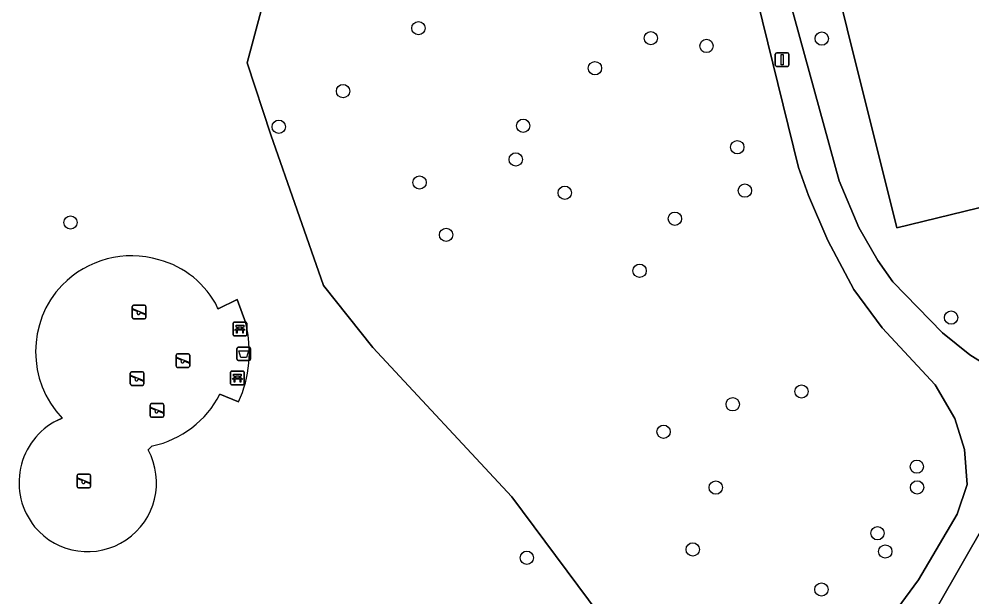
# Model space of a CAD drawing. Extents: x 158031 to 159244, y 380104 to 381214.
# Drawn here: x 158577.2 to 158647.1, y 380387.8 to 380430.2 of the extents above; entities that cross this region are included whole.
import ezdxf

# ---------------------------------------------------------------- set-up
doc = ezdxf.new("R2010")
doc.units = 0
for name, color, linetype in [('IMGEO_Afvalbak', 7, 'Continuous'), ('IMGEO_Bank', 7, 'Continuous'), ('IMGEO_Boom', 7, 'Continuous'), ('IMGEO_Erf', 7, 'Continuous'), ('IMGEO_Gemengd_bos', 7, 'Continuous'), ('IMGEO_Groenvoorziening', 7, 'Continuous'), ('IMGEO_Lichtmast', 7, 'Continuous'), ('IMGEO_Speelvoorziening', 7, 'Continuous'), ('IMGEO_Terreindeel_zand', 7, 'Continuous'), ('IMGEO_Voetpad_halfverhard', 7, 'Continuous')]:
    doc.layers.add(name, color=color, linetype=linetype)

msp = doc.modelspace()

# ---------------------------------------------------------------- linework, layer by layer
at = {"layer": 'IMGEO_Afvalbak'}
for p, q in [((158593.17, 380405.272), (158593.17, 380406.072)), ((158593.17, 380406.072), (158593.17, 380405.272)), ((158593.27, 380406.172), (158594.06, 380406.172)), ((158594.06, 380406.172), (158593.27, 380406.172)), ((158594.16, 380406.072), (158594.16, 380405.272)), ((158594.16, 380405.272), (158594.16, 380406.072)), ((158594.06, 380405.172), (158593.27, 380405.172)), ((158593.27, 380405.172), (158594.06, 380405.172))]:
    msp.add_line(p, q, dxfattribs=at)
msp.add_lwpolyline([(158593.313, 380405.886), (158594.017, 380405.886), (158593.868, 380405.416), (158593.462, 380405.416), (158593.313, 380405.886)], dxfattribs=at)
for centre, start, end in [((158593.27, 380406.072), 90, 180), ((158593.27, 380406.072), 90, 180), ((158594.06, 380406.072), 0, 90), ((158594.06, 380406.072), 360, 90), ((158593.27, 380405.272), 180, 270), ((158593.27, 380405.272), 180, 270), ((158594.06, 380405.272), 270, 0), ((158594.06, 380405.272), 270, 0)]:
    msp.add_arc(centre, 0.1, start, end, dxfattribs=at)
at = {"layer": 'IMGEO_Bank'}
for p, q in [((158592.888, 380407.075), (158592.888, 380407.916)), ((158592.888, 380407.916), (158592.888, 380407.075)), ((158592.963, 380408), (158593.804, 380408)), ((158593.804, 380408), (158592.963, 380408)), ((158593.888, 380407.925), (158593.888, 380407.084)), ((158593.888, 380407.084), (158593.888, 380407.925)), ((158593.585, 380407.398), (158593.192, 380407.398)), ((158593.197, 380407.506), (158593.197, 380407.612)), ((158593.241, 380407.612), (158593.241, 380407.506)), ((158593.529, 380407.618), (158593.247, 380407.618)), ((158593.247, 380407.5), (158593.529, 380407.5)), ((158593.535, 380407.506), (158593.535, 380407.612)), ((158593.579, 380407.612), (158593.579, 380407.506)), ((158593.813, 380407), (158592.972, 380407)), ((158592.972, 380407), (158593.813, 380407)), ((158592.706, 380403.481), (158592.706, 380404.322)), ((158592.706, 380404.322), (158592.706, 380403.481)), ((158592.781, 380404.406), (158593.622, 380404.406)), ((158593.622, 380404.406), (158592.781, 380404.406)), ((158593.706, 380404.331), (158593.706, 380403.49)), ((158593.706, 380403.49), (158593.706, 380404.331)), ((158593.403, 380403.804), (158593.01, 380403.804)), ((158593.015, 380403.912), (158593.015, 380404.018)), ((158593.059, 380404.018), (158593.059, 380403.912)), ((158593.347, 380404.024), (158593.065, 380404.024)), ((158593.065, 380403.906), (158593.347, 380403.906)), ((158593.353, 380403.912), (158593.353, 380404.018)), ((158593.397, 380404.018), (158593.397, 380403.912)), ((158593.631, 380403.406), (158592.79, 380403.406)), ((158592.79, 380403.406), (158593.631, 380403.406))]:
    msp.add_line(p, q, dxfattribs=at)
for points in [[(158593.191, 380407.618), (158593.105, 380407.618), (158593.105, 380407.779), (158593.668, 380407.779), (158593.668, 380407.618), (158593.585, 380407.618)], [(158593.135, 380407.398), (158592.993, 380407.398), (158593.105, 380407.5), (158593.191, 380407.5)], [(158593.185, 380407.391), (158593.185, 380407.184), (158593.142, 380407.184), (158593.142, 380407.391)], [(158593.585, 380407.5), (158593.668, 380407.5), (158593.78, 380407.398), (158593.641, 380407.398)], [(158593.635, 380407.391), (158593.635, 380407.184), (158593.591, 380407.184), (158593.591, 380407.391)], [(158592.953, 380403.804), (158592.811, 380403.804), (158592.923, 380403.906), (158593.009, 380403.906)], [(158593.009, 380404.024), (158592.923, 380404.024), (158592.923, 380404.185), (158593.486, 380404.185), (158593.486, 380404.024), (158593.403, 380404.024)], [(158593.003, 380403.797), (158593.003, 380403.59), (158592.96, 380403.59), (158592.96, 380403.797)], [(158593.403, 380403.906), (158593.486, 380403.906), (158593.598, 380403.804), (158593.459, 380403.804)], [(158593.453, 380403.797), (158593.453, 380403.59), (158593.409, 380403.59), (158593.409, 380403.797)]]:
    msp.add_lwpolyline(points, dxfattribs=at)
for centre, radius, start, end in [((158592.966, 380407.922), 0.0779, 92.4484, 184.28452), ((158592.966, 380407.922), 0.0779, 92.4484, 184.28452), ((158593.81, 380407.922), 0.0779, 2.4484, 94.28452), ((158593.81, 380407.922), 0.0779, 2.4484, 94.28452), ((158592.966, 380407.078), 0.0779, 182.4484, 274.28452), ((158592.966, 380407.078), 0.0779, 182.4484, 274.28452), ((158593.135, 380407.391), 0.00671, 2.89567, 87.10433), ((158593.192, 380407.391), 0.00671, 92.89567, 177.10433), ((158593.19, 380407.611), 0.00671, 2.89567, 87.10433), ((158593.19, 380407.507), 0.00671, 272.89567, 357.10433), ((158593.247, 380407.611), 0.00671, 92.89567, 177.10433), ((158593.247, 380407.507), 0.00671, 182.89567, 267.10433), ((158593.529, 380407.611), 0.00671, 2.89567, 87.10433), ((158593.529, 380407.507), 0.00671, 272.89567, 357.10433), ((158593.586, 380407.611), 0.00671, 92.89567, 177.10433), ((158593.586, 380407.507), 0.00671, 182.89567, 267.10433), ((158593.584, 380407.391), 0.00671, 2.89567, 87.10433), ((158593.641, 380407.391), 0.00671, 92.89567, 177.10433), ((158593.81, 380407.078), 0.0779, 272.4484, 4.28452), ((158593.81, 380407.078), 0.0779, 272.4484, 4.28452), ((158592.784, 380404.328), 0.0779, 92.4484, 184.28452), ((158592.784, 380404.328), 0.0779, 92.4484, 184.28452), ((158593.628, 380404.328), 0.0779, 2.4484, 94.28452), ((158593.628, 380404.328), 0.0779, 2.4484, 94.28452), ((158592.953, 380403.797), 0.00671, 2.89567, 87.10433), ((158593.01, 380403.797), 0.00671, 92.89567, 177.10433), ((158593.008, 380404.017), 0.00671, 2.89567, 87.10433), ((158593.008, 380403.913), 0.00671, 272.89567, 357.10433), ((158593.065, 380404.017), 0.00671, 92.89567, 177.10433), ((158593.065, 380403.913), 0.00671, 182.89567, 267.10433), ((158593.347, 380404.017), 0.00671, 2.89567, 87.10433), ((158593.347, 380403.913), 0.00671, 272.89567, 357.10433), ((158593.404, 380404.017), 0.00671, 92.89567, 177.10433), ((158593.404, 380403.913), 0.00671, 182.89567, 267.10433), ((158593.402, 380403.797), 0.00671, 2.89567, 87.10433), ((158593.459, 380403.797), 0.00671, 92.89567, 177.10433), ((158592.784, 380403.484), 0.0779, 182.4484, 274.28452), ((158592.784, 380403.484), 0.0779, 182.4484, 274.28452), ((158593.628, 380403.484), 0.0779, 272.4484, 4.28452), ((158593.628, 380403.484), 0.0779, 272.4484, 4.28452)]:
    msp.add_arc(centre, radius, start, end, dxfattribs=at)
at = {"layer": 'IMGEO_Boom'}
for centre in [(158606.485, 380429.564), (158623.531, 380428.831), (158627.614, 380428.26), (158636.072, 380428.799), (158619.433, 380426.625), (158600.952, 380424.945), (158596.24, 380422.329), (158614.166, 380422.405), (158629.872, 380420.832), (158613.62, 380419.934), (158606.566, 380418.242), (158617.217, 380417.489), (158630.431, 380417.646), (158580.961, 380415.308), (158625.293, 380415.589), (158608.513, 380414.404), (158622.708, 380411.769), (158645.555, 380408.33), (158634.581, 380402.91), (158629.536, 380401.969), (158624.468, 380399.958), (158643.043, 380397.395), (158628.295, 380395.863), (158643.062, 380395.874), (158640.158, 380392.512), (158626.603, 380391.325), (158640.729, 380391.17), (158614.433, 380390.709), (158636.046, 380388.384)]:
    msp.add_circle(centre, 0.489, dxfattribs=at)
at = {"layer": 'IMGEO_Erf'}
msp.add_lwpolyline([(158630.649, 380458.734), (158641.564, 380414.924), (158671.368, 380422.189), (158670.699, 380425.203), (158667.973, 380424.566), (158666.983, 380428.807), (158669.709, 380429.443), (158669.428, 380430.652), (158666.701, 380430.014), (158665.714, 380434.238)], dxfattribs=at)
at = {"layer": 'IMGEO_Gemengd_bos'}
msp.add_lwpolyline([(158597.47, 380440.298), (158593.917, 380427.014), (158595.645, 380421.733), (158599.528, 380410.69), (158603.126, 380406.136), (158613.333, 380395.192), (158628.652, 380374.606), (158631.521, 380376.866), (158636.545, 380381.24), (158638.745, 380383.523), (158640.997, 380386.135), (158643.161, 380389.091), (158646.013, 380393.913), (158646.74, 380396.083), (158646.529, 380398.649), (158645.821, 380400.936), (158644.39, 380403.401), (158640.511, 380407.572), (158638.42, 380410.382), (158636.509, 380413.978), (158635.092, 380417.295), (158634.371, 380419.353), (158629.481, 380439.249)], dxfattribs=at)
at = {"layer": 'IMGEO_Groenvoorziening'}
for points in [[(158631.5, 380439.678), (158637.354, 380418.371), (158638.783, 380414.94), (158640.176, 380412.513), (158641.278, 380410.962), (158644.917, 380407.21), (158646.933, 380405.595), (158648.684, 380404.5), (158651.108, 380403.43), (158653.38, 380402.893), (158655.818, 380402.737), (158660.83, 380402.694), (158664.694, 380403.155), (158670.224, 380404.718), (158675.042, 380405.363), (158675.926, 380405.633), (158676.162, 380406.197), (158675.292, 380410.243), (158674.458, 380414.282), (158672.467, 380422.447), (158671.368, 380422.189), (158641.564, 380414.924), (158630.649, 380458.734)], [(158613.333, 380395.192), (158603.126, 380406.136), (158599.528, 380410.69), (158595.645, 380421.733), (158593.917, 380427.014), (158597.47, 380440.298)], [(158591.755, 380409.059), (158591.802, 380408.966), (158593.179, 380409.647), (158593.81, 380407.929)], [(158593.289, 380402.143), (158591.917, 380402.706)], [(158579.989, 380400.793), (158580.348, 380400.951)], [(158586.963, 380398.915), (158586.655, 380398.626)], [(158649.75, 380396.193), (158644.631, 380387.26), (158642.047, 380383.48), (158639.197, 380380.411), (158624.791, 380368.786), (158622.603, 380366.643), (158621.927, 380364.803), (158621.926, 380363.695), (158626.928, 380363.323), (158628.49, 380363.409), (158630.904, 380363.965), (158632.364, 380364.115), (158634.042, 380364.925), (158641.091, 380373.754), (158643.103, 380376.786), (158646.231, 380379.829), (158648.837, 380381.527)], [(158624.466, 380348.395), (158619.38, 380366.247), (158620.396, 380368.45), (158624.134, 380371.048), (158628.652, 380374.606), (158613.333, 380395.192)]]:
    msp.add_lwpolyline(points, dxfattribs=at)
for centre, radius, start, end in [((158585.448, 380405.73), 7.135, 73.75817, 135.5993), ((158585.725, 380406.076), 6.728, 26.32414, 75.19555), ((158585.496, 380405.835), 7.096, 136.47466, 223.49016), ((158585.335, 380405.776), 8.744, 335.45342, 14.25594), ((158585.453, 380406.021), 7.265, 281.99914, 332.8502), ((158582.319, 380396.22), 5.132, 116.99907, 218.97498), ((158582.218, 380396.215), 5.05, 219.65031, 28.52019)]:
    msp.add_arc(centre, radius, start, end, dxfattribs=at)
at = {"layer": 'IMGEO_Lichtmast'}
for p, q in [((158632.661, 380426.862), (158632.661, 380427.662)), ((158632.661, 380427.662), (158632.661, 380426.862)), ((158632.761, 380427.762), (158633.551, 380427.762)), ((158633.551, 380427.762), (158632.761, 380427.762)), ((158633.651, 380427.662), (158633.651, 380426.862)), ((158633.651, 380426.862), (158633.651, 380427.662)), ((158633.551, 380426.762), (158632.761, 380426.762)), ((158632.761, 380426.762), (158633.551, 380426.762))]:
    msp.add_line(p, q, dxfattribs=at)
msp.add_lwpolyline([(158633.081, 380427.637), (158633.231, 380427.637), (158633.231, 380426.887), (158633.081, 380426.887), (158633.081, 380427.637)], dxfattribs=at)
for centre, start, end in [((158632.761, 380427.662), 90, 180), ((158632.761, 380427.662), 90, 180), ((158633.551, 380427.662), 0, 90), ((158633.551, 380427.662), 360, 90), ((158632.761, 380426.862), 180, 270), ((158632.761, 380426.862), 180, 270), ((158633.551, 380426.862), 270, 0), ((158633.551, 380426.862), 270, 0)]:
    msp.add_arc(centre, 0.1, start, end, dxfattribs=at)
at = {"layer": 'IMGEO_Speelvoorziening'}
for p, q in [((158585.493, 380408.342), (158585.493, 380409.142)), ((158585.493, 380409.142), (158585.493, 380408.342)), ((158585.593, 380409.242), (158586.383, 380409.242)), ((158586.383, 380409.242), (158585.593, 380409.242)), ((158586.483, 380409.142), (158586.483, 380408.342)), ((158586.483, 380408.342), (158586.483, 380409.142)), ((158585.876, 380408.77), (158585.537, 380408.907)), ((158585.562, 380408.967), (158586.438, 380408.614)), ((158586.414, 380408.554), (158586.074, 380408.691)), ((158586.383, 380408.242), (158585.593, 380408.242)), ((158585.593, 380408.242), (158586.383, 380408.242)), ((158588.815, 380405.679), (158589.605, 380405.679)), ((158589.605, 380405.679), (158588.815, 380405.679)), ((158588.715, 380404.779), (158588.715, 380405.579)), ((158588.715, 380405.579), (158588.715, 380404.779)), ((158589.098, 380405.207), (158588.759, 380405.344)), ((158588.784, 380405.404), (158589.66, 380405.051)), ((158589.636, 380404.991), (158589.296, 380405.128)), ((158589.705, 380405.579), (158589.705, 380404.779)), ((158589.705, 380404.779), (158589.705, 380405.579)), ((158585.347, 380403.461), (158585.347, 380404.261)), ((158585.347, 380404.261), (158585.347, 380403.461)), ((158585.447, 380404.361), (158586.237, 380404.361)), ((158586.237, 380404.361), (158585.447, 380404.361)), ((158586.337, 380404.261), (158586.337, 380403.461)), ((158586.337, 380403.461), (158586.337, 380404.261)), ((158589.605, 380404.679), (158588.815, 380404.679)), ((158588.815, 380404.679), (158589.605, 380404.679)), ((158585.73, 380403.889), (158585.391, 380404.026)), ((158585.416, 380404.086), (158586.292, 380403.733)), ((158586.268, 380403.673), (158585.928, 380403.81)), ((158586.237, 380403.361), (158585.447, 380403.361)), ((158585.447, 380403.361), (158586.237, 380403.361)), ((158586.811, 380401.118), (158586.811, 380401.918)), ((158586.811, 380401.918), (158586.811, 380401.118)), ((158587.194, 380401.546), (158586.855, 380401.683)), ((158586.88, 380401.743), (158587.756, 380401.39)), ((158586.911, 380402.018), (158587.701, 380402.018)), ((158587.701, 380402.018), (158586.911, 380402.018)), ((158587.732, 380401.33), (158587.392, 380401.467)), ((158587.801, 380401.918), (158587.801, 380401.118)), ((158587.801, 380401.118), (158587.801, 380401.918)), ((158587.701, 380401.018), (158586.911, 380401.018)), ((158586.911, 380401.018), (158587.701, 380401.018)), ((158581.441, 380395.943), (158581.441, 380396.743)), ((158581.441, 380396.743), (158581.441, 380395.943)), ((158581.51, 380396.568), (158582.386, 380396.215)), ((158581.541, 380396.843), (158582.331, 380396.843)), ((158582.331, 380396.843), (158581.541, 380396.843)), ((158582.431, 380396.743), (158582.431, 380395.943)), ((158582.431, 380395.943), (158582.431, 380396.743)), ((158581.824, 380396.371), (158581.485, 380396.508)), ((158582.331, 380395.843), (158581.541, 380395.843)), ((158581.541, 380395.843), (158582.331, 380395.843)), ((158582.362, 380396.155), (158582.022, 380396.292))]:
    msp.add_line(p, q, dxfattribs=at)
for centre, radius, start, end in [((158585.593, 380409.142), 0.1, 90, 180), ((158585.593, 380409.142), 0.1, 90, 180), ((158586.383, 380409.142), 0.1, 0, 90), ((158586.383, 380409.142), 0.1, 360, 90), ((158585.55, 380408.937), 0.0327, 68.07798, 248.07798), ((158585.955, 380408.68), 0.12, 130.99278, 5.16318), ((158586.426, 380408.584), 0.0327, 248.07798, 68.07798), ((158585.593, 380408.342), 0.1, 180, 270), ((158585.593, 380408.342), 0.1, 180, 270), ((158586.383, 380408.342), 0.1, 270, 0), ((158586.383, 380408.342), 0.1, 270, 0), ((158588.815, 380405.579), 0.1, 90, 180), ((158588.815, 380405.579), 0.1, 90, 180), ((158589.605, 380405.579), 0.1, 0, 90), ((158589.605, 380405.579), 0.1, 360, 90), ((158588.772, 380405.374), 0.0327, 68.07798, 248.07798), ((158589.177, 380405.117), 0.12, 130.99278, 5.16318), ((158589.648, 380405.021), 0.0327, 248.07798, 68.07798), ((158585.447, 380404.261), 0.1, 90, 180), ((158585.447, 380404.261), 0.1, 90, 180), ((158586.237, 380404.261), 0.1, 0, 90), ((158586.237, 380404.261), 0.1, 360, 90), ((158588.815, 380404.779), 0.1, 180, 270), ((158588.815, 380404.779), 0.1, 180, 270), ((158589.605, 380404.779), 0.1, 270, 0), ((158589.605, 380404.779), 0.1, 270, 0), ((158585.404, 380404.056), 0.0327, 68.07798, 248.07798), ((158585.809, 380403.799), 0.12, 130.99278, 5.16318), ((158586.28, 380403.703), 0.0327, 248.07798, 68.07798), ((158585.447, 380403.461), 0.1, 180, 270), ((158585.447, 380403.461), 0.1, 180, 270), ((158586.237, 380403.461), 0.1, 270, 0), ((158586.237, 380403.461), 0.1, 270, 0), ((158586.911, 380401.918), 0.1, 90, 180), ((158586.911, 380401.918), 0.1, 90, 180), ((158586.868, 380401.713), 0.0327, 68.07798, 248.07798), ((158587.273, 380401.456), 0.12, 130.99278, 5.16318), ((158587.701, 380401.918), 0.1, 0, 90), ((158587.701, 380401.918), 0.1, 360, 90), ((158586.911, 380401.118), 0.1, 180, 270), ((158586.911, 380401.118), 0.1, 180, 270), ((158587.701, 380401.118), 0.1, 270, 0), ((158587.701, 380401.118), 0.1, 270, 0), ((158587.744, 380401.36), 0.0327, 248.07798, 68.07798), ((158581.541, 380396.743), 0.1, 90, 180), ((158581.541, 380396.743), 0.1, 90, 180), ((158581.498, 380396.538), 0.0327, 68.07798, 248.07798), ((158582.331, 380396.743), 0.1, 0, 90), ((158582.331, 380396.743), 0.1, 360, 90), ((158581.541, 380395.943), 0.1, 180, 270), ((158581.541, 380395.943), 0.1, 180, 270), ((158581.903, 380396.281), 0.12, 130.99278, 5.16318), ((158582.331, 380395.943), 0.1, 270, 0), ((158582.331, 380395.943), 0.1, 270, 0), ((158582.374, 380396.185), 0.0327, 248.07798, 68.07798)]:
    msp.add_arc(centre, radius, start, end, dxfattribs=at)
at = {"layer": 'IMGEO_Terreindeel_zand'}
for points in [[(158593.81, 380407.929), (158593.179, 380409.647), (158591.802, 380408.966), (158591.755, 380409.059)], [(158591.917, 380402.706), (158593.289, 380402.143)], [(158580.348, 380400.951), (158579.989, 380400.793)], [(158586.655, 380398.626), (158586.963, 380398.915)]]:
    msp.add_lwpolyline(points, dxfattribs=at)
for centre, radius, start, end in [((158585.448, 380405.73), 7.135, 73.75817, 135.5993), ((158585.725, 380406.076), 6.728, 26.32414, 75.19555), ((158585.496, 380405.835), 7.096, 136.47466, 223.49016), ((158585.335, 380405.776), 8.744, 335.45342, 14.25594), ((158585.453, 380406.021), 7.265, 281.99914, 332.8502), ((158582.319, 380396.22), 5.132, 116.99907, 218.97498), ((158582.218, 380396.215), 5.05, 219.65031, 28.52019)]:
    msp.add_arc(centre, radius, start, end, dxfattribs=at)
at = {"layer": 'IMGEO_Voetpad_halfverhard'}
for points in [[(158629.481, 380439.249), (158634.371, 380419.353), (158635.092, 380417.295), (158636.509, 380413.978), (158638.42, 380410.382), (158640.511, 380407.572), (158644.39, 380403.401), (158645.821, 380400.936), (158646.529, 380398.649), (158646.74, 380396.083), (158646.013, 380393.913), (158643.161, 380389.091), (158640.997, 380386.135), (158638.745, 380383.523), (158636.545, 380381.24), (158631.521, 380376.866), (158628.652, 380374.606), (158624.134, 380371.048), (158620.396, 380368.45), (158619.38, 380366.247), (158624.466, 380348.395)], [(158648.684, 380404.5), (158646.933, 380405.595), (158644.917, 380407.21), (158641.278, 380410.962), (158640.176, 380412.513), (158638.783, 380414.94), (158637.354, 380418.371), (158631.5, 380439.678)], [(158623.287, 380358.808), (158621.926, 380363.695), (158621.927, 380364.803), (158622.603, 380366.643), (158624.791, 380368.786), (158639.197, 380380.411), (158642.047, 380383.48), (158644.631, 380387.26), (158649.75, 380396.193)]]:
    msp.add_lwpolyline(points, dxfattribs=at)

doc.saveas('drawing.dxf')
